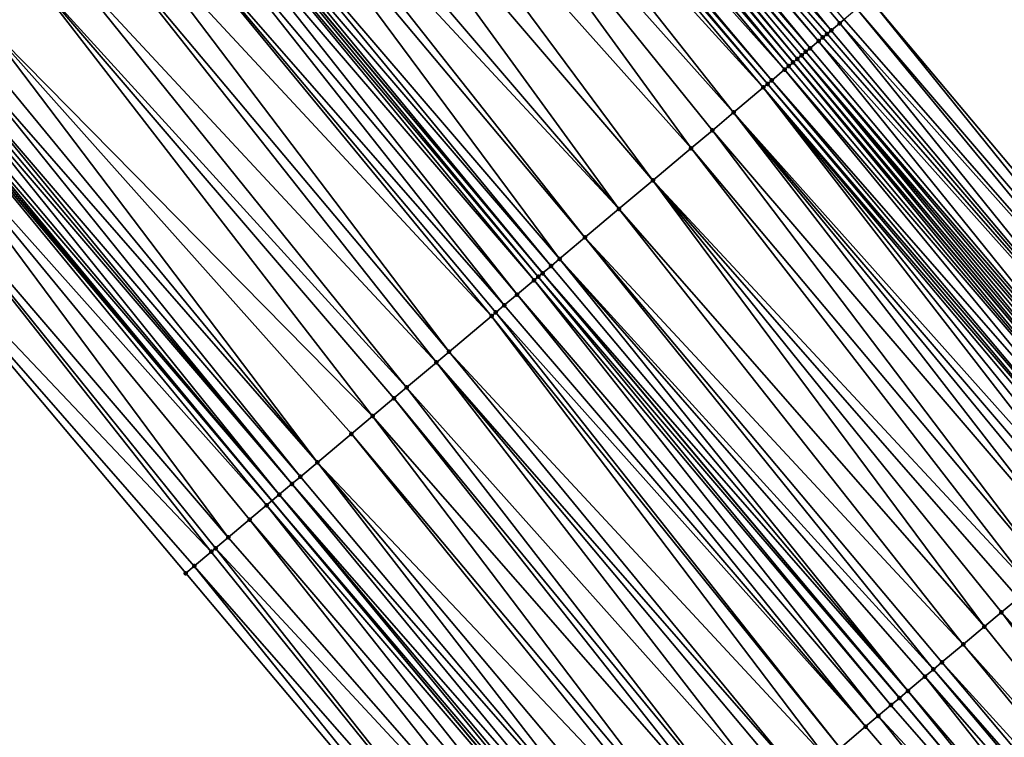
# Model space of a CAD drawing. Header units: feet. Extents: x 2004186 to 2014793, y 836912 to 864902.
# Tile 480 of 656: x 2007497 to 2007533, y 851839 to 851865. Entities that reach past the tile are written whole.
import ezdxf

# ---------------------------------------------------------------- set-up
doc = ezdxf.new("R2010")
doc.units = ezdxf.units.FT
doc.header["$LTSCALE"] = 100
doc.header["$MEASUREMENT"] = 0
for name, color, linetype, lineweight in [('EP_Travel Lane', 5, 'Continuous', 40), ('GPL_Skip Line', 2, 'Continuous', 40), ('Road Shots', 4, 'Continuous', 200), ('Road X-Section', 30, 'Continuous', 13)]:
    doc.layers.add(name, color=color, linetype=linetype, lineweight=lineweight)
doc.layers.add('I-77 SB_MM21-27-Surface-Border', color=7, linetype='Continuous')
doc.layers.add('I-77 SB_MM21-27-Surface-TIN', color=7, linetype='Continuous')

msp = doc.modelspace()

# ---------------------------------------------------------------- linework, layer by layer
at = {"layer": 'EP_Travel Lane'}
for points in [[(2007570.793330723, 851771.014521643, 434.817005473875), (2007557.86489253, 851786.2741778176, 434.8509902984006), (2007544.936497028, 851801.5337836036, 434.915286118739), (2007532.05063319, 851816.850676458, 434.9944426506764), (2007519.212721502, 851832.1865921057, 435.0379682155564), (2007506.374905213, 851847.5223937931, 435.1133429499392), (2007493.5371169, 851862.8581620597, 435.1980239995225), (2007480.699472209, 851878.1937587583, 435.3306054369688), (2007467.861817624, 851893.5293672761, 435.4598719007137), (2007455.024251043, 851908.8648706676, 435.6185170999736), (2007442.186681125, 851924.2003780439, 435.7760287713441), (2007429.332880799, 851939.5554357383, 435.9316822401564), (2007416.495602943, 851954.891014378, 436.0893727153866), (2007403.658229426, 851970.2267072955, 436.2248801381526), (2007390.821034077, 851985.562187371, 436.4016694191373), (2007377.983800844, 852000.8977127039, 436.5696962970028), (2007365.146606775, 852016.2331912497, 436.746768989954)], [(2007602.427108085, 851771.5193613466, 434.8469044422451), (2007589.54651904, 851786.819311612, 434.8923753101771), (2007576.665960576, 851802.1192255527, 434.9596045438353), (2007563.785330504, 851817.4192245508, 434.9758447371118), (2007550.917838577, 851832.7106904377, 435.0116748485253), (2007538.043185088, 851848.0156263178, 435.0706222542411), (2007525.168504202, 851863.3205947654, 435.1204272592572), (2007512.293951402, 851878.6254109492, 435.212847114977), (2007499.41933764, 851893.9302996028, 435.2849911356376), (2007486.544797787, 851909.2351003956, 435.3817265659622), (2007473.670264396, 851924.5398935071, 435.4805826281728), (2007460.795805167, 851939.8445984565, 435.6041196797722), (2007447.942165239, 851955.1356272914, 435.7190686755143), (2007435.081684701, 851970.4521688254, 435.8326704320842), (2007422.221149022, 851985.7687760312, 435.9335443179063), (2007409.360636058, 852001.0853561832, 436.0396608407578), (2007396.500211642, 852016.4018308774, 436.1662396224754)]]:
    msp.add_polyline3d(points, dxfattribs=at)
at = {"layer": 'GPL_Skip Line'}
msp.add_polyline3d([(2007593.417325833, 851763.9257781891, 434.9261233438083), (2007580.528480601, 851779.2188413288, 434.9466733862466), (2007567.639660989, 851794.5118740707, 434.9854355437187), (2007554.750797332, 851809.8049590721, 434.992887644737), (2007541.873390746, 851825.1076221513, 435.034522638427), (2007529.003965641, 851840.4170964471, 435.0699682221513), (2007516.134610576, 851855.7264874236, 435.1287140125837), (2007503.265309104, 851871.0358146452, 435.2052888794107), (2007490.396091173, 851886.3450424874, 435.3096552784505), (2007477.526880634, 851901.6542615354, 435.4164809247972), (2007464.657759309, 851916.9633744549, 435.5529856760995), (2007451.788603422, 851932.27252849, 435.677992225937), (2007438.931656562, 851947.5918225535, 435.8180751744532), (2007426.093954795, 851962.9272594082, 435.9514584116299), (2007413.256145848, 851978.2628242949, 436.0600149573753), (2007400.41848609, 851993.5982109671, 436.2031289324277), (2007387.580882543, 852008.9335304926, 436.3592634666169)], dxfattribs=at)
at = {"layer": 'I-77 SB_MM21-27-Surface-Border', "color": 3, "linetype": 'ByBlock', "lineweight": -2}
for points in [[(2007398.467898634, 852018.0501573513, 436.0381571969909), (2007411.15235097, 852002.5862111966, 435.9298862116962), (2007424.450099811, 851987.6359453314, 435.7904198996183), (2007437.134730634, 851972.1717859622, 435.7234660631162), (2007450.432588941, 851957.221389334, 435.6093713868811), (2007463.423082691, 851942.0540873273, 435.4482632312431), (2007476.44525159, 851926.8737239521, 435.2961944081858), (2007489.161404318, 851911.4357675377, 435.2015389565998), (2007502.030708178, 851896.1264374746, 435.1257404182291), (2007515.206074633, 851881.0746452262, 435.0080152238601), (2007527.92233302, 851865.636563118, 434.948486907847), (2007540.791672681, 851850.3271904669, 434.8846398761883), (2007553.814176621, 851835.146428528, 434.8440177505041), (2007565.914514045, 851819.2140732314, 434.8380111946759), (2007578.803343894, 851803.9210283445, 434.8065693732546), (2007591.386305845, 851788.3702145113, 434.7703173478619), (2007604.733864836, 851773.463909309, 434.69425341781)], [(2007568.599676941, 851769.1657998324, 434.793076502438), (2007555.863779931, 851784.58773051, 434.8261248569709), (2007542.516219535, 851799.4940373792, 434.901223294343), (2007529.319505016, 851814.5548996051, 434.9846736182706), (2007516.143906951, 851829.6069673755, 435.0253286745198), (2007503.274639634, 851844.9162539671, 435.1132913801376), (2007490.405418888, 851860.2254851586, 435.216715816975), (2007477.383172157, 851875.4059411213, 435.3428858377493), (2007464.360932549, 851890.5863886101, 435.4714047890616), (2007451.338743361, 851905.7667761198, 435.6167385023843), (2007438.469698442, 851921.0757981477, 435.7786532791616), (2007426.050253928, 851936.8071358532, 435.9688119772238), (2007412.905939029, 851951.8856906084, 436.1259388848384), (2007400.681674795, 851967.7346392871, 436.2607944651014), (2007388.151000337, 851983.3264634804, 436.4663909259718), (2007374.70008124, 851998.148125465, 436.6493122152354), (2007362.015852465, 852013.6118045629, 436.8093653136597)]]:
    msp.add_polyline3d(points, dxfattribs=at)
at = {"layer": 'I-77 SB_MM21-27-Surface-TIN', "color": 128, "linetype": 'ByBlock', "lineweight": -2}
for points in [[(2007484.11921566, 851881.068601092, 435.3071370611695), (2007495.916753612, 851864.8585391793, 435.1962506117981), (2007497.753874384, 851866.4028795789, 435.1924884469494)], [(2007513.981682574, 851880.0446625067, 435.1286626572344), (2007513.216369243, 851879.4010045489, 435.1813478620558), (2007526.544817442, 851864.4779211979, 435.0594277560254)], [(2007513.981682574, 851880.0446625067, 435.1286626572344), (2007526.850930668, 851864.7353987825, 435.0343261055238), (2007527.003999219, 851864.8641233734, 435.0257467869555)], [(2007513.981682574, 851880.0446625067, 435.1286626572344), (2007526.544817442, 851864.4779211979, 435.0594277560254), (2007526.850930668, 851864.7353987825, 435.0343261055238)], [(2007512.910298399, 851879.143476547, 435.2205485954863), (2007512.757249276, 851879.0147288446, 435.2355910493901), (2007525.779539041, 851863.8342216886, 435.1237332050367)], [(2007513.063327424, 851879.272248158, 435.1988200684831), (2007512.910298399, 851879.143476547, 435.2205485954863), (2007525.779539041, 851863.8342216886, 435.1237332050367)], [(2007513.216369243, 851879.4010045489, 435.1813478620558), (2007513.063327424, 851879.272248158, 435.1988200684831), (2007526.085615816, 851864.091742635, 435.0865054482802)], [(2007513.063327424, 851879.272248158, 435.1988200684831), (2007525.779539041, 851863.8342216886, 435.1237332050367), (2007526.085615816, 851864.091742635, 435.0865054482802)], [(2007513.216369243, 851879.4010045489, 435.1813478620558), (2007526.391750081, 851864.3491951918, 435.0684029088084), (2007526.544817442, 851864.4779211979, 435.0594277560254)], [(2007513.216369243, 851879.4010045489, 435.1813478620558), (2007526.238674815, 851864.220478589, 435.074748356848), (2007526.391750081, 851864.3491951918, 435.0684029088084)], [(2007513.216369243, 851879.4010045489, 435.1813478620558), (2007526.085615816, 851864.091742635, 435.0865054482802), (2007526.238674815, 851864.220478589, 435.074748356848)], [(2007512.604166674, 851878.8860209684, 435.2394960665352), (2007512.45104588, 851878.7573585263, 435.2306954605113), (2007525.320281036, 851863.4481101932, 435.1320554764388)], [(2007512.757249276, 851879.0147288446, 435.2355910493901), (2007512.604166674, 851878.8860209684, 435.2394960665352), (2007525.626487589, 851863.7054767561, 435.1380011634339)], [(2007512.604166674, 851878.8860209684, 435.2394960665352), (2007525.473404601, 851863.5767693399, 435.1417776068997), (2007525.626487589, 851863.7054767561, 435.1380011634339)], [(2007512.604166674, 851878.8860209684, 435.2394960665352), (2007525.320281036, 851863.4481101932, 435.1320554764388), (2007525.473404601, 851863.5767693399, 435.1417776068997)], [(2007512.757249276, 851879.0147288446, 435.2355910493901), (2007525.626487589, 851863.7054767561, 435.1380011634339), (2007525.779539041, 851863.8342216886, 435.1237332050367)], [(2007512.144807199, 851878.5000301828, 435.2140616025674), (2007511.991739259, 851878.3713048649, 435.2228442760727), (2007525.01405671, 851863.1907647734, 435.1201971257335)], [(2007512.144807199, 851878.5000301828, 435.2140616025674), (2007525.01405671, 851863.1907647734, 435.1201971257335), (2007512.293951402, 851878.6254109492, 435.212847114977)], [(2007512.297897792, 851878.6287285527, 435.212814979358), (2007512.293951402, 851878.6254109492, 435.212847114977), (2007525.168504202, 851863.3205947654, 435.1204272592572)], [(2007525.16715143, 851863.319458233, 435.120323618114), (2007525.168504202, 851863.3205947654, 435.1204272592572), (2007512.293951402, 851878.6254109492, 435.212847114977)], [(2007525.16715143, 851863.319458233, 435.120323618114), (2007512.293951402, 851878.6254109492, 435.212847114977), (2007525.01405671, 851863.1907647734, 435.1201971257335)], [(2007512.45104588, 851878.7573585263, 435.2306954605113), (2007512.297897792, 851878.6287285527, 435.212814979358), (2007525.168504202, 851863.3205947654, 435.1204272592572)], [(2007512.45104588, 851878.7573585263, 435.2306954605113), (2007525.168504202, 851863.3205947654, 435.1204272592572), (2007525.320281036, 851863.4481101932, 435.1320554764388)], [(2007511.991739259, 851878.3713048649, 435.2228442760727), (2007511.532467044, 851877.9852102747, 435.2264387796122), (2007524.860978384, 851863.0620518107, 435.125524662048)], [(2007511.991739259, 851878.3713048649, 435.2228442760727), (2007524.860978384, 851863.0620518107, 435.125524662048), (2007525.01405671, 851863.1907647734, 435.1201971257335)], [(2007511.226298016, 851877.7277990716, 435.2329766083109), (2007510.613914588, 851877.213030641, 435.2309580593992), (2007524.095555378, 851862.4185243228, 435.1417243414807)], [(2007511.379386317, 851877.8565001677, 435.2309676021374), (2007511.226298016, 851877.7277990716, 435.2329766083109), (2007524.248639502, 851862.5472303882, 435.1383255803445)], [(2007511.226298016, 851877.7277990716, 435.2329766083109), (2007524.095555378, 851862.4185243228, 435.1417243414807), (2007524.248639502, 851862.5472303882, 435.1383255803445)], [(2007511.532467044, 851877.9852102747, 435.2264387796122), (2007511.379386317, 851877.8565001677, 435.2309676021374), (2007524.40171733, 851862.6759439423, 435.1328326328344)], [(2007511.379386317, 851877.8565001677, 435.2309676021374), (2007524.248639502, 851862.5472303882, 435.1383255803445), (2007524.40171733, 851862.6759439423, 435.1328326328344)], [(2007511.532467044, 851877.9852102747, 435.2264387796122), (2007524.40171733, 851862.6759439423, 435.1328326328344), (2007524.860978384, 851863.0620518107, 435.125524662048)], [(2007510.613914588, 851877.213030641, 435.2309580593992), (2007509.695340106, 851876.4408772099, 435.2281497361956), (2007523.023897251, 851861.5176642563, 435.1424745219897)], [(2007510.613914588, 851877.213030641, 435.2309580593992), (2007523.023897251, 851861.5176642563, 435.1424745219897), (2007524.095555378, 851862.4185243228, 435.1417243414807)], [(2007509.695340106, 851876.4408772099, 435.2281497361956), (2007508.164389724, 851875.1539463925, 435.2258273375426), (2007521.492957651, 851860.2307206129, 435.1437395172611)], [(2007509.695340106, 851876.4408772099, 435.2281497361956), (2007522.25842581, 851860.8741943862, 435.1425612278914), (2007523.023897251, 851861.5176642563, 435.1424745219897)], [(2007509.695340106, 851876.4408772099, 435.2281497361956), (2007521.492957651, 851860.2307206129, 435.1437395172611), (2007522.25842581, 851860.8741943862, 435.1425612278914)], [(2007508.164389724, 851875.1539463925, 435.2258273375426), (2007507.092713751, 851874.2531075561, 435.2206401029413), (2007520.11509973, 851859.0724859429, 435.1407926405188)], [(2007508.164389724, 851875.1539463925, 435.2258273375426), (2007520.11509973, 851859.0724859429, 435.1407926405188), (2007521.492957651, 851860.2307206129, 435.1437395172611)], [(2007507.092713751, 851874.2531075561, 435.2206401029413), (2007505.867923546, 851873.2235984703, 435.2088355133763), (2007518.890314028, 851858.0429715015, 435.1304862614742)], [(2007507.092713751, 851874.2531075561, 435.2206401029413), (2007518.890314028, 851858.0429715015, 435.1304862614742), (2007520.11509973, 851859.0724859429, 435.1407926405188)], [(2007505.867923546, 851873.2235984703, 435.2088355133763), (2007505.25553805, 851872.7088325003, 435.2061289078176), (2007518.890314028, 851858.0429715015, 435.1304862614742)], [(2007505.25553805, 851872.7088325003, 435.2061289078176), (2007504.796245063, 851872.3227626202, 435.2028131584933), (2007517.665542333, 851857.0134403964, 435.1248399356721)], [(2007505.25553805, 851872.7088325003, 435.2061289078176), (2007517.665542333, 851857.0134403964, 435.1248399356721), (2007518.890314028, 851858.0429715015, 435.1304862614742)], [(2007504.796245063, 851872.3227626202, 435.2028131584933), (2007503.724593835, 851871.4218943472, 435.2058578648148), (2007516.746984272, 851856.2412674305, 435.1274949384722)], [(2007504.796245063, 851872.3227626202, 435.2028131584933), (2007516.746984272, 851856.2412674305, 435.1274949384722), (2007517.665542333, 851857.0134403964, 435.1248399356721)], [(2007503.724593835, 851871.4218943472, 435.2058578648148), (2007503.418398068, 851871.164514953, 435.203500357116), (2007516.440793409, 851855.9838822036, 435.1267687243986)], [(2007503.724593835, 851871.4218943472, 435.2058578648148), (2007516.440793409, 851855.9838822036, 435.1267687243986), (2007516.746984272, 851856.2412674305, 435.1274949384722)], [(2007503.112211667, 851870.9071244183, 435.2042582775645), (2007515.981510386, 851855.5978004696, 435.1267681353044), (2007503.265309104, 851871.0358146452, 435.2052888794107)], [(2007503.418398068, 851871.164514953, 435.203500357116), (2007503.265309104, 851871.0358146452, 435.2052888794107), (2007516.134610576, 851855.7264874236, 435.1287140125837)], [(2007515.981510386, 851855.5978004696, 435.1267681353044), (2007516.134610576, 851855.7264874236, 435.1287140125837), (2007503.265309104, 851871.0358146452, 435.2052888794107)], [(2007503.418398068, 851871.164514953, 435.203500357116), (2007516.134610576, 851855.7264874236, 435.1287140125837), (2007516.440793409, 851855.9838822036, 435.1267687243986)], [(2007502.806033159, 851870.6497244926, 435.2076424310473), (2007502.346751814, 851870.2636407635, 435.2081996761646), (2007515.216036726, 851854.9543332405, 435.1261163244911)], [(2007503.112211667, 851870.9071244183, 435.2042582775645), (2007502.806033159, 851870.6497244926, 435.2076424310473), (2007515.828417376, 851855.4691049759, 435.1272104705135)], [(2007502.806033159, 851870.6497244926, 435.2076424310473), (2007515.216036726, 851854.9543332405, 435.1261163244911), (2007515.828417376, 851855.4691049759, 435.1272104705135)], [(2007503.112211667, 851870.9071244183, 435.2042582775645), (2007515.828417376, 851855.4691049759, 435.1272104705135), (2007515.981510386, 851855.5978004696, 435.1267681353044)], [(2007502.346751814, 851870.2636407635, 435.2081996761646), (2007501.581264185, 851869.620190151, 435.2029006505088), (2007514.756737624, 851854.5682706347, 435.1207666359)], [(2007502.346751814, 851870.2636407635, 435.2081996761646), (2007514.756737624, 851854.5682706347, 435.1207666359), (2007515.216036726, 851854.9543332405, 435.1261163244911)], [(2007501.581264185, 851869.620190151, 435.2029006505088), (2007500.662667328, 851868.8480633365, 435.192649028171), (2007514.297451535, 851854.1821925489, 435.1197458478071)], [(2007501.581264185, 851869.620190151, 435.2029006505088), (2007514.450550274, 851854.3108812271, 435.1212094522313), (2007514.756737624, 851854.5682706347, 435.1207666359)], [(2007501.581264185, 851869.620190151, 435.2029006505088), (2007514.297451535, 851854.1821925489, 435.1197458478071), (2007514.450550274, 851854.3108812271, 435.1212094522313)], [(2007500.662667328, 851868.8480633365, 435.192649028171), (2007499.897192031, 851868.204598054, 435.1914524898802), (2007512.766489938, 851852.8952750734, 435.1136930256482)], [(2007500.662667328, 851868.8480633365, 435.192649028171), (2007512.766489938, 851852.8952750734, 435.1136930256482), (2007514.297451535, 851854.1821925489, 435.1197458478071)], [(2007499.897192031, 851868.204598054, 435.1914524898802), (2007498.672455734, 851867.1750248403, 435.1975813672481), (2007512.307211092, 851852.5091883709, 435.1150819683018)], [(2007499.897192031, 851868.204598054, 435.1914524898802), (2007512.307211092, 851852.5091883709, 435.1150819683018), (2007512.766489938, 851852.8952750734, 435.1136930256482)], [(2007498.672455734, 851867.1750248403, 435.1975813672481), (2007497.753874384, 851866.4028795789, 435.1924884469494), (2007511.235558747, 851851.6083214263, 435.1177555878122)], [(2007498.672455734, 851867.1750248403, 435.1975813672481), (2007511.235558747, 851851.6083214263, 435.1177555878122), (2007512.307211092, 851852.5091883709, 435.1150819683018)], [(2007497.753874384, 851866.4028795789, 435.1924884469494), (2007495.916753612, 851864.8585391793, 435.1962506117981), (2007510.010799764, 851850.5787751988, 435.1163382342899)], [(2007497.753874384, 851866.4028795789, 435.1924884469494), (2007510.776267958, 851851.2222489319, 435.1151712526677), (2007511.235558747, 851851.6083214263, 435.1177555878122)], [(2007497.753874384, 851866.4028795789, 435.1924884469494), (2007510.010799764, 851850.5787751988, 435.1163382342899), (2007510.776267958, 851851.2222489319, 435.1151712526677)], [(2007527.92233302, 851865.636563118, 434.948486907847), (2007527.463171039, 851865.2503373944, 434.9887530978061), (2007540.485571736, 851850.0696982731, 434.9138264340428)], [(2007527.92233302, 851865.636563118, 434.948486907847), (2007540.485571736, 851850.0696982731, 434.9138264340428), (2007540.791672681, 851850.3271904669, 434.8846398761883)], [(2007527.463171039, 851865.2503373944, 434.9887530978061), (2007527.003999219, 851864.8641233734, 435.0257467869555), (2007540.179459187, 851849.8122198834, 434.939152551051)], [(2007527.463171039, 851865.2503373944, 434.9887530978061), (2007540.179459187, 851849.8122198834, 434.939152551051), (2007540.485571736, 851850.0696982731, 434.9138264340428)], [(2007495.916753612, 851864.8585391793, 435.1962506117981), (2007495.304393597, 851864.343742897, 435.2020207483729), (2007508.020588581, 851848.9057362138, 435.121408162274)], [(2007495.916753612, 851864.8585391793, 435.1962506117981), (2007509.245331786, 851849.9353012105, 435.1175766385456), (2007510.010799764, 851850.5787751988, 435.1163382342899)], [(2007495.916753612, 851864.8585391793, 435.1962506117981), (2007508.020588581, 851848.9057362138, 435.121408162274), (2007509.245331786, 851849.9353012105, 435.1175766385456)], [(2007526.850930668, 851864.7353987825, 435.0343261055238), (2007526.544817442, 851864.4779211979, 435.0594277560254), (2007539.414183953, 851849.1685166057, 435.0045103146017)], [(2007527.003999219, 851864.8641233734, 435.0257467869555), (2007526.850930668, 851864.7353987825, 435.0343261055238), (2007540.179459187, 851849.8122198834, 434.939152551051)], [(2007526.850930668, 851864.7353987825, 435.0343261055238), (2007539.414183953, 851849.1685166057, 435.0045103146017), (2007540.179459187, 851849.8122198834, 434.939152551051)], [(2007495.304393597, 851864.343742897, 435.2020207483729), (2007494.845117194, 851863.9576532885, 435.2042221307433), (2007508.020588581, 851848.9057362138, 435.121408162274)], [(2007526.391750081, 851864.3491951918, 435.0684029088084), (2007526.238674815, 851864.220478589, 435.074748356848), (2007539.414183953, 851849.1685166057, 435.0045103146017)], [(2007526.544817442, 851864.4779211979, 435.0594277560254), (2007526.391750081, 851864.3491951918, 435.0684029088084), (2007539.414183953, 851849.1685166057, 435.0045103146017)], [(2007494.845117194, 851863.9576532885, 435.2042221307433), (2007494.385820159, 851863.571588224, 435.199559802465), (2007507.408204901, 851848.3909680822, 435.1193062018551)], [(2007494.845117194, 851863.9576532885, 435.2042221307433), (2007507.408204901, 851848.3909680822, 435.1193062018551), (2007508.020588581, 851848.9057362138, 435.121408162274)], [(2007526.085615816, 851864.091742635, 435.0865054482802), (2007525.779539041, 851863.8342216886, 435.1237332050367), (2007538.648926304, 851848.524792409, 435.0757181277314)], [(2007526.238674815, 851864.220478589, 435.074748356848), (2007526.085615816, 851864.091742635, 435.0865054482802), (2007539.414183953, 851849.1685166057, 435.0045103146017)], [(2007526.085615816, 851864.091742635, 435.0865054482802), (2007538.648926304, 851848.524792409, 435.0757181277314), (2007539.414183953, 851849.1685166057, 435.0045103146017)], [(2007494.385820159, 851863.571588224, 435.199559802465), (2007494.232701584, 851863.4429231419, 435.1914974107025), (2007507.101985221, 851848.1336171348, 435.1089936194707)], [(2007494.385820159, 851863.571588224, 435.199559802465), (2007507.101985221, 851848.1336171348, 435.1089936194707), (2007507.408204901, 851848.3909680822, 435.1193062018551)], [(2007525.473404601, 851863.5767693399, 435.1417776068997), (2007525.320281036, 851863.4481101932, 435.1320554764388), (2007538.18965765, 851848.1386935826, 435.0804966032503)], [(2007525.626487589, 851863.7054767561, 435.1380011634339), (2007525.473404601, 851863.5767693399, 435.1417776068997), (2007538.495863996, 851848.3960603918, 435.0863740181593)], [(2007525.473404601, 851863.5767693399, 435.1417776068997), (2007538.342775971, 851848.2673589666, 435.0884748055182), (2007538.495863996, 851848.3960603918, 435.0863740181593)], [(2007525.473404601, 851863.5767693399, 435.1417776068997), (2007538.18965765, 851848.1386935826, 435.0804966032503), (2007538.342775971, 851848.2673589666, 435.0884748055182)], [(2007525.779539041, 851863.8342216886, 435.1237332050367), (2007525.626487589, 851863.7054767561, 435.1380011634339), (2007538.648926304, 851848.524792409, 435.0757181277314)], [(2007525.626487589, 851863.7054767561, 435.1380011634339), (2007538.495863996, 851848.3960603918, 435.0863740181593), (2007538.648926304, 851848.524792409, 435.0757181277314)], [(2007494.079609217, 851863.3142268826, 435.1921538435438), (2007493.773414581, 851863.0568461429, 435.190172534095), (2007506.642698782, 851847.7475394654, 435.1078563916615)], [(2007494.232701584, 851863.4429231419, 435.1914974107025), (2007494.079609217, 851863.3142268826, 435.1921538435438), (2007507.101985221, 851848.1336171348, 435.1089936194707)], [(2007494.079609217, 851863.3142268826, 435.1921538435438), (2007506.642698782, 851847.7475394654, 435.1078563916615), (2007507.101985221, 851848.1336171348, 435.1089936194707)], [(2007525.01405671, 851863.1907647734, 435.1201971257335), (2007524.860978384, 851863.0620518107, 435.125524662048), (2007537.883424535, 851847.8813586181, 435.0657137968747)], [(2007525.16715143, 851863.319458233, 435.120323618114), (2007525.01405671, 851863.1907647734, 435.1201971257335), (2007537.883424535, 851847.8813586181, 435.0657137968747)], [(2007525.16715143, 851863.319458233, 435.120323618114), (2007538.036532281, 851848.010036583, 435.0701737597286), (2007525.168504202, 851863.3205947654, 435.1204272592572)], [(2007525.16715143, 851863.319458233, 435.120323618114), (2007537.883424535, 851847.8813586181, 435.0657137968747), (2007538.036532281, 851848.010036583, 435.0701737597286)], [(2007525.320281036, 851863.4481101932, 435.1320554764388), (2007525.168504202, 851863.3205947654, 435.1204272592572), (2007538.043185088, 851848.0156263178, 435.0706222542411)], [(2007538.036532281, 851848.010036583, 435.0701737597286), (2007538.043185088, 851848.0156263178, 435.0706222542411), (2007525.168504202, 851863.3205947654, 435.1204272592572)], [(2007525.320281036, 851863.4481101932, 435.1320554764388), (2007538.043185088, 851848.0156263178, 435.0706222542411), (2007538.18965765, 851848.1386935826, 435.0804966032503)], [(2007493.467253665, 851862.7994252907, 435.1994087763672), (2007506.374905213, 851847.5223937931, 435.1133429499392), (2007493.5371169, 851862.8581620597, 435.1980239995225)], [(2007493.620338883, 851862.9281300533, 435.1963744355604), (2007493.5371169, 851862.8581620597, 435.1980239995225), (2007506.374905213, 851847.5223937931, 435.1133429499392)], [(2007493.773414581, 851863.0568461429, 435.190172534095), (2007493.620338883, 851862.9281300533, 435.1963744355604), (2007506.642698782, 851847.7475394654, 435.1078563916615)], [(2007493.620338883, 851862.9281300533, 435.1963744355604), (2007506.374905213, 851847.5223937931, 435.1133429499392), (2007506.642698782, 851847.7475394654, 435.1078563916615)], [(2007524.860978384, 851863.0620518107, 435.125524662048), (2007524.40171733, 851862.6759439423, 435.1328326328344), (2007537.577259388, 851847.6239427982, 435.0735423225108)], [(2007524.860978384, 851863.0620518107, 435.125524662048), (2007537.577259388, 851847.6239427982, 435.0735423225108), (2007537.883424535, 851847.8813586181, 435.0657137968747)], [(2007493.467253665, 851862.7994252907, 435.1994087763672), (2007492.854892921, 851862.2846298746, 435.2049366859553), (2007506.183444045, 851847.3614240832, 435.1172656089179)], [(2007493.467253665, 851862.7994252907, 435.1994087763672), (2007506.183444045, 851847.3614240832, 435.1172656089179), (2007506.374905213, 851847.5223937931, 435.1133429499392)], [(2007524.248639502, 851862.5472303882, 435.1383255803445), (2007524.095555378, 851862.4185243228, 435.1417243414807), (2007537.118005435, 851847.2378264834, 435.0832113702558)], [(2007524.40171733, 851862.6759439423, 435.1328326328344), (2007524.248639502, 851862.5472303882, 435.1383255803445), (2007537.271084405, 851847.3665386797, 435.0780985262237)], [(2007524.248639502, 851862.5472303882, 435.1383255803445), (2007537.118005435, 851847.2378264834, 435.0832113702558), (2007537.271084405, 851847.3665386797, 435.0780985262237)], [(2007524.40171733, 851862.6759439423, 435.1328326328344), (2007537.271084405, 851847.3665386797, 435.0780985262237), (2007537.577259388, 851847.6239427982, 435.0735423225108)], [(2007492.854892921, 851862.2846298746, 435.2049366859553), (2007491.783235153, 851861.383769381, 435.2058059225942), (2007504.805596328, 851846.2031772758, 435.1177129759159)], [(2007492.854892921, 851862.2846298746, 435.2049366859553), (2007505.571073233, 851846.846640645, 435.1194441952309), (2007506.183444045, 851847.3614240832, 435.1172656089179)], [(2007492.854892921, 851862.2846298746, 435.2049366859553), (2007504.805596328, 851846.2031772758, 435.1177129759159), (2007505.571073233, 851846.846640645, 435.1194441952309)], [(2007524.095555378, 851862.4185243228, 435.1417243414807), (2007523.023897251, 851861.5176642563, 435.1424745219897), (2007536.352542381, 851846.5943466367, 435.0860866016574)], [(2007524.095555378, 851862.4185243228, 435.1417243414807), (2007536.96491749, 851847.1091249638, 435.0853385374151), (2007537.118005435, 851847.2378264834, 435.0832113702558)], [(2007524.095555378, 851862.4185243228, 435.1417243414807), (2007536.658722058, 851846.8517451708, 435.08309206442), (2007536.96491749, 851847.1091249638, 435.0853385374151)], [(2007524.095555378, 851862.4185243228, 435.1417243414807), (2007536.352542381, 851846.5943466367, 435.0860866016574), (2007536.658722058, 851846.8517451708, 435.08309206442)], [(2007523.023897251, 851861.5176642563, 435.1424745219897), (2007522.25842581, 851860.8741943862, 435.1425612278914), (2007535.280872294, 851845.6935007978, 435.0828559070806)], [(2007523.023897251, 851861.5176642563, 435.1424745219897), (2007536.046358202, 851846.3369534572, 435.0875836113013), (2007536.352542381, 851846.5943466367, 435.0860866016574)], [(2007523.023897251, 851861.5176642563, 435.1424745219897), (2007535.740157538, 851846.0795798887, 435.083596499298), (2007536.046358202, 851846.3369534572, 435.0875836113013)], [(2007523.023897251, 851861.5176642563, 435.1424745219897), (2007535.280872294, 851845.6935007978, 435.0828559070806), (2007535.740157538, 851846.0795798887, 435.083596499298)], [(2007491.783235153, 851861.383769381, 435.2058059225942), (2007490.405418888, 851860.2254851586, 435.216715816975), (2007504.193220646, 851845.6883996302, 435.1182716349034)], [(2007491.783235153, 851861.383769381, 435.2058059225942), (2007504.346310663, 851845.8170986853, 435.1168333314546), (2007504.805596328, 851846.2031772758, 435.1177129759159)], [(2007491.783235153, 851861.383769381, 435.2058059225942), (2007504.193220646, 851845.6883996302, 435.1182716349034), (2007504.346310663, 851845.8170986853, 435.1168333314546)], [(2007522.25842581, 851860.8741943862, 435.1425612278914), (2007521.492957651, 851860.2307206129, 435.1437395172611), (2007534.362304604, 851844.9213392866, 435.0823057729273)], [(2007522.25842581, 851860.8741943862, 435.1425612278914), (2007534.362304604, 851844.9213392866, 435.0823057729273), (2007535.280872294, 851845.6935007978, 435.0828559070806)], [(2007490.405418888, 851860.2254851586, 435.216715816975), (2007503.580836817, 851845.1736316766, 435.116119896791), (2007504.193220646, 851845.6883996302, 435.1182716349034)], [(2007490.405418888, 851860.2254851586, 435.216715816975), (2007503.274639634, 851844.9162539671, 435.1132913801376), (2007503.580836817, 851845.1736316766, 435.116119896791)], [(2007521.492957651, 851860.2307206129, 435.1437395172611), (2007520.11509973, 851859.0724859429, 435.1407926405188), (2007533.749938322, 851844.4065504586, 435.0859903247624)], [(2007521.492957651, 851860.2307206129, 435.1437395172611), (2007533.749938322, 851844.4065504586, 435.0859903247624), (2007534.362304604, 851844.9213392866, 435.0823057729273)], [(2007520.11509973, 851859.0724859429, 435.1407926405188), (2007518.890314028, 851858.0429715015, 435.1304862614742), (2007532.065886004, 851842.9909347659, 435.0811381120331)], [(2007520.11509973, 851859.0724859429, 435.1407926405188), (2007533.290643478, 851844.0204827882, 435.082055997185), (2007533.749938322, 851844.4065504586, 435.0859903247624)], [(2007520.11509973, 851859.0724859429, 435.1407926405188), (2007532.678265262, 851843.505708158, 435.0817702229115), (2007533.290643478, 851844.0204827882, 435.082055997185)], [(2007520.11509973, 851859.0724859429, 435.1407926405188), (2007532.065886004, 851842.9909347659, 435.0811381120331), (2007532.678265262, 851843.505708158, 435.0817702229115)], [(2007518.890314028, 851858.0429715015, 435.1304862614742), (2007517.665542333, 851857.0134403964, 435.1248399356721), (2007531.300381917, 851842.3475037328, 435.0703625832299)], [(2007518.890314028, 851858.0429715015, 435.1304862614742), (2007531.300381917, 851842.3475037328, 435.0703625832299), (2007532.065886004, 851842.9909347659, 435.0811381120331)], [(2007517.665542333, 851857.0134403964, 435.1248399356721), (2007516.746984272, 851856.2412674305, 435.1274949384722), (2007530.228719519, 851841.4466487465, 435.0696899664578)], [(2007517.665542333, 851857.0134403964, 435.1248399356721), (2007530.534898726, 851841.7040478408, 435.0665388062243), (2007531.300381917, 851842.3475037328, 435.0703625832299)], [(2007517.665542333, 851857.0134403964, 435.1248399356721), (2007530.228719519, 851841.4466487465, 435.0696899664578), (2007530.534898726, 851841.7040478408, 435.0665388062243)], [(2007516.746984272, 851856.2412674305, 435.1274949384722), (2007516.440793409, 851855.9838822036, 435.1267687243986), (2007529.310147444, 851840.6744924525, 435.0676808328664)], [(2007516.746984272, 851856.2412674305, 435.1274949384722), (2007529.9225326, 851841.1892588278, 435.0702751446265), (2007530.228719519, 851841.4466487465, 435.0696899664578)], [(2007516.746984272, 851856.2412674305, 435.1274949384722), (2007529.310147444, 851840.6744924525, 435.0676808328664), (2007529.9225326, 851841.1892588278, 435.0702751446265)], [(2007515.981510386, 851855.5978004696, 435.1267681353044), (2007529.003965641, 851840.4170964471, 435.0699682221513), (2007516.134610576, 851855.7264874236, 435.1287140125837)], [(2007516.440793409, 851855.9838822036, 435.1267687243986), (2007516.134610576, 851855.7264874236, 435.1287140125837), (2007529.310147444, 851840.6744924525, 435.0676808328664)], [(2007529.310147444, 851840.6744924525, 435.0676808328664), (2007516.134610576, 851855.7264874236, 435.1287140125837), (2007529.003965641, 851840.4170964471, 435.0699682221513)], [(2007515.828417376, 851855.4691049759, 435.1272104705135), (2007515.216036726, 851854.9543332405, 435.1261163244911), (2007528.238494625, 851839.7736260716, 435.0701947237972)], [(2007515.981510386, 851855.5978004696, 435.1267681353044), (2007515.828417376, 851855.4691049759, 435.1272104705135), (2007528.697772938, 851840.1597134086, 435.0686293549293)], [(2007515.828417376, 851855.4691049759, 435.1272104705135), (2007528.238494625, 851839.7736260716, 435.0701947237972), (2007528.697772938, 851840.1597134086, 435.0686293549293)], [(2007515.981510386, 851855.5978004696, 435.1267681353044), (2007528.697772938, 851840.1597134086, 435.0686293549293), (2007529.003965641, 851840.4170964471, 435.0699682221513)], [(2007515.216036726, 851854.9543332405, 435.1261163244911), (2007514.756737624, 851854.5682706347, 435.1207666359), (2007527.779199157, 851839.3875591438, 435.0660527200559)], [(2007515.216036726, 851854.9543332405, 435.1261163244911), (2007527.779199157, 851839.3875591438, 435.0660527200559), (2007528.238494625, 851839.7736260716, 435.0701947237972)], [(2007514.450550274, 851854.3108812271, 435.1212094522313), (2007514.297451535, 851854.1821925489, 435.1197458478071), (2007526.860614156, 851838.6154182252, 435.0597438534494)], [(2007514.756737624, 851854.5682706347, 435.1207666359), (2007514.450550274, 851854.3108812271, 435.1212094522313), (2007527.779199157, 851839.3875591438, 435.0660527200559)], [(2007514.450550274, 851854.3108812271, 435.1212094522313), (2007526.860614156, 851838.6154182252, 435.0597438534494), (2007527.779199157, 851839.3875591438, 435.0660527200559)], [(2007514.297451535, 851854.1821925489, 435.1197458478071), (2007512.766489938, 851852.8952750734, 435.1136930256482), (2007526.40132128, 851838.2293482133, 435.0564643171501)], [(2007514.297451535, 851854.1821925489, 435.1197458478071), (2007526.40132128, 851838.2293482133, 435.0564643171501), (2007526.860614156, 851838.6154182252, 435.0597438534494)], [(2007512.766489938, 851852.8952750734, 435.1136930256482), (2007512.307211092, 851852.5091883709, 435.1150819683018), (2007525.482747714, 851837.4571936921, 435.0539594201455)], [(2007512.766489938, 851852.8952750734, 435.1136930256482), (2007525.482747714, 851837.4571936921, 435.0539594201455), (2007526.40132128, 851838.2293482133, 435.0564643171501)], [(2007512.307211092, 851852.5091883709, 435.1150819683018), (2007511.235558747, 851851.6083214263, 435.1177555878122), (2007524.564184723, 851836.6850265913, 435.0549724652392)], [(2007512.307211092, 851852.5091883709, 435.1150819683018), (2007525.176559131, 851837.199805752, 435.0539912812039), (2007525.482747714, 851837.4571936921, 435.0539594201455)], [(2007512.307211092, 851852.5091883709, 435.1150819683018), (2007524.564184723, 851836.6850265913, 435.0549724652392), (2007525.176559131, 851837.199805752, 435.0539912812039)], [(2007511.235558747, 851851.6083214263, 435.1177555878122), (2007510.776267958, 851851.2222489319, 435.1151712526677), (2007523.492503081, 851835.7841944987, 435.047897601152)], [(2007511.235558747, 851851.6083214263, 435.1177555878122), (2007523.492503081, 851835.7841944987, 435.047897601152), (2007524.564184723, 851836.6850265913, 435.0549724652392)], [(2007510.776267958, 851851.2222489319, 435.1151712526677), (2007510.010799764, 851850.5787751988, 435.1163382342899), (2007523.186316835, 851835.5268037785, 435.0487069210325)], [(2007510.776267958, 851851.2222489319, 435.1151712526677), (2007523.186316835, 851835.5268037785, 435.0487069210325), (2007523.492503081, 851835.7841944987, 435.047897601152)], [(2007510.010799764, 851850.5787751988, 435.1163382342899), (2007509.245331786, 851849.9353012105, 435.1175766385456), (2007522.114648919, 851834.6259553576, 435.0461982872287)], [(2007510.010799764, 851850.5787751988, 435.1163382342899), (2007522.114648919, 851834.6259553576, 435.0461982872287), (2007523.186316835, 851835.5268037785, 435.0487069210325)], [(2007509.245331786, 851849.9353012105, 435.1175766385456), (2007508.020588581, 851848.9057362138, 435.121408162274), (2007521.808467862, 851834.3685584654, 435.0487336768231)], [(2007509.245331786, 851849.9353012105, 435.1175766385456), (2007521.808467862, 851834.3685584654, 435.0487336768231), (2007522.114648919, 851834.6259553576, 435.0461982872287)], [(2007508.020588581, 851848.9057362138, 435.121408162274), (2007507.408204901, 851848.3909680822, 435.1193062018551), (2007520.277517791, 851833.0816272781, 435.0465122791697)], [(2007508.020588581, 851848.9057362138, 435.121408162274), (2007520.889908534, 851833.5963870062, 435.050965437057), (2007521.808467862, 851834.3685584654, 435.0487336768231)], [(2007508.020588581, 851848.9057362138, 435.121408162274), (2007520.277517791, 851833.0816272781, 435.0465122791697), (2007520.889908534, 851833.5963870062, 435.050965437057)], [(2007507.408204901, 851848.3909680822, 435.1193062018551), (2007507.101985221, 851848.1336171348, 435.1089936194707), (2007520.277517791, 851833.0816272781, 435.0465122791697)], [(2007507.101985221, 851848.1336171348, 435.1089936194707), (2007506.642698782, 851847.7475394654, 435.1078563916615), (2007519.8182039, 851832.6955822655, 435.0362416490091)], [(2007507.101985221, 851848.1336171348, 435.1089936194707), (2007519.8182039, 851832.6955822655, 435.0362416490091), (2007520.277517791, 851833.0816272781, 435.0465122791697)], [(2007506.642698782, 851847.7475394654, 435.1078563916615), (2007506.374905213, 851847.5223937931, 435.1133429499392), (2007519.358922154, 851832.3094990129, 435.0366648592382)], [(2007506.642698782, 851847.7475394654, 435.1078563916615), (2007519.512010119, 851832.4382005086, 435.0345443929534), (2007519.8182039, 851832.6955822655, 435.0362416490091)], [(2007506.642698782, 851847.7475394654, 435.1078563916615), (2007519.358922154, 851832.3094990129, 435.0366648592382), (2007519.512010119, 851832.4382005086, 435.0345443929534)], [(2007506.183444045, 851847.3614240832, 435.1172656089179), (2007505.571073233, 851846.846640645, 435.1194441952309), (2007518.593470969, 851831.6660050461, 435.0434887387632)], [(2007506.183444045, 851847.3614240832, 435.1172656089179), (2007519.212721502, 851832.1865921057, 435.0379682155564), (2007506.374905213, 851847.5223937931, 435.1133429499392)], [(2007506.183444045, 851847.3614240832, 435.1172656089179), (2007518.593470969, 851831.6660050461, 435.0434887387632), (2007519.212721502, 851832.1865921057, 435.0379682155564)], [(2007519.358922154, 851832.3094990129, 435.0366648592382), (2007506.374905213, 851847.5223937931, 435.1133429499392), (2007519.212721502, 851832.1865921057, 435.0379682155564)], [(2007505.571073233, 851846.846640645, 435.1194441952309), (2007504.805596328, 851846.2031772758, 435.1177129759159), (2007517.981092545, 851831.151230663, 435.0431338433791)], [(2007505.571073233, 851846.846640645, 435.1194441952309), (2007517.981092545, 851831.151230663, 435.0431338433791), (2007518.593470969, 851831.6660050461, 435.0434887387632)], [(2007504.805596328, 851846.2031772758, 435.1177129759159), (2007504.346310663, 851845.8170986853, 435.1168333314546), (2007517.981092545, 851831.151230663, 435.0431338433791)], [(2007504.346310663, 851845.8170986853, 435.1168333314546), (2007504.193220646, 851845.6883996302, 435.1182716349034), (2007516.756301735, 851830.1217222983, 435.0311257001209)], [(2007504.346310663, 851845.8170986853, 435.1168333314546), (2007516.756301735, 851830.1217222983, 435.0311257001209), (2007517.981092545, 851831.151230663, 435.0431338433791)], [(2007504.193220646, 851845.6883996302, 435.1182716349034), (2007503.580836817, 851845.1736316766, 435.116119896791), (2007516.756301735, 851830.1217222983, 435.0311257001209)], [(2007503.580836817, 851845.1736316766, 435.116119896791), (2007503.274639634, 851844.9162539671, 435.1132913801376), (2007516.143906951, 851829.6069673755, 435.0253286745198)], [(2007503.580836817, 851845.1736316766, 435.116119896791), (2007516.143906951, 851829.6069673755, 435.0253286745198), (2007516.756301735, 851830.1217222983, 435.0311257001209)], [(2007533.290643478, 851844.0204827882, 435.082055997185), (2007532.678265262, 851843.505708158, 435.0817702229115), (2007546.006937, 851828.5823588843, 435.0342140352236)], [(2007532.678265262, 851843.505708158, 435.0817702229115), (2007532.065886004, 851842.9909347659, 435.0811381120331), (2007544.629066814, 851827.4241388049, 435.0271862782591)], [(2007532.678265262, 851843.505708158, 435.0817702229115), (2007544.629066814, 851827.4241388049, 435.0271862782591), (2007546.006937, 851828.5823588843, 435.0342140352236)], [(2007532.065886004, 851842.9909347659, 435.0811381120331), (2007531.300381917, 851842.3475037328, 435.0703625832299), (2007544.629066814, 851827.4241388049, 435.0271862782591)], [(2007531.300381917, 851842.3475037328, 435.0703625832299), (2007530.534898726, 851841.7040478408, 435.0665388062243), (2007544.016682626, 851826.9093712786, 435.0249148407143)], [(2007531.300381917, 851842.3475037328, 435.0703625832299), (2007544.016682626, 851826.9093712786, 435.0249148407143), (2007544.629066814, 851827.4241388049, 435.0271862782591)], [(2007530.534898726, 851841.7040478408, 435.0665388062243), (2007530.228719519, 851841.4466487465, 435.0696899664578), (2007543.404319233, 851826.3945790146, 435.0295612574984)], [(2007530.534898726, 851841.7040478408, 435.0665388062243), (2007543.404319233, 851826.3945790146, 435.0295612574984), (2007544.016682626, 851826.9093712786, 435.0249148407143)], [(2007529.9225326, 851841.1892588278, 435.0702751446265), (2007529.310147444, 851840.6744924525, 435.0676808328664), (2007542.33267489, 851825.4937025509, 435.0348965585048)], [(2007530.228719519, 851841.4466487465, 435.0696899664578), (2007529.9225326, 851841.1892588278, 435.0702751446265), (2007543.098130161, 851826.1371916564, 435.0294309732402)], [(2007529.9225326, 851841.1892588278, 435.0702751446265), (2007542.33267489, 851825.4937025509, 435.0348965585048), (2007543.098130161, 851826.1371916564, 435.0294309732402)], [(2007530.228719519, 851841.4466487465, 435.0696899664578), (2007543.098130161, 851826.1371916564, 435.0294309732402), (2007543.404319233, 851826.3945790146, 435.0295612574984)], [(2007529.310147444, 851840.6744924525, 435.0676808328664), (2007529.003965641, 851840.4170964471, 435.0699682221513), (2007541.873390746, 851825.1076221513, 435.034522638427)], [(2007529.310147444, 851840.6744924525, 435.0676808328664), (2007541.873390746, 851825.1076221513, 435.034522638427), (2007542.33267489, 851825.4937025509, 435.0348965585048)], [(2007528.697772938, 851840.1597134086, 435.0686293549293), (2007528.238494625, 851839.7736260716, 435.0701947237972), (2007541.873390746, 851825.1076221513, 435.034522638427)], [(2007528.697772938, 851840.1597134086, 435.0686293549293), (2007541.873390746, 851825.1076221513, 435.034522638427), (2007529.003965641, 851840.4170964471, 435.0699682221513)], [(2007528.238494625, 851839.7736260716, 435.0701947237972), (2007527.779199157, 851839.3875591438, 435.0660527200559), (2007540.801727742, 851824.2067678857, 435.0336501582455)], [(2007528.238494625, 851839.7736260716, 435.0701947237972), (2007540.801727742, 851824.2067678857, 435.0336501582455), (2007541.873390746, 851825.1076221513, 435.034522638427)], [(2007527.779199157, 851839.3875591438, 435.0660527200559), (2007526.860614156, 851838.6154182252, 435.0597438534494), (2007540.801727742, 851824.2067678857, 435.0336501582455)]]:
    msp.add_3dface(points, dxfattribs=at)
at = {"layer": 'Road Shots', "lineweight": 100}
for p in [(2007526.850930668, 851864.7353987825, 435.0343261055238), (2007526.391750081, 851864.3491951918, 435.0684029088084), (2007526.544817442, 851864.4779211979, 435.0594277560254), (2007526.085615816, 851864.091742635, 435.0865054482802), (2007526.238674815, 851864.220478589, 435.074748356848), (2007525.473404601, 851863.5767693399, 435.1417776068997), (2007525.626487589, 851863.7054767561, 435.1380011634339), (2007525.779539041, 851863.8342216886, 435.1237332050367), (2007525.01405671, 851863.1907647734, 435.1201971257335), (2007525.16715143, 851863.319458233, 435.120323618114), (2007525.320281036, 851863.4481101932, 435.1320554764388), (2007524.860978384, 851863.0620518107, 435.125524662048), (2007524.248639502, 851862.5472303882, 435.1383255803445), (2007524.40171733, 851862.6759439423, 435.1328326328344), (2007524.095555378, 851862.4185243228, 435.1417243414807), (2007523.023897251, 851861.5176642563, 435.1424745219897), (2007522.25842581, 851860.8741943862, 435.1425612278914), (2007521.492957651, 851860.2307206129, 435.1437395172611), (2007520.11509973, 851859.0724859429, 435.1407926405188), (2007518.890314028, 851858.0429715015, 435.1304862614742), (2007517.665542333, 851857.0134403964, 435.1248399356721), (2007516.746984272, 851856.2412674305, 435.1274949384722), (2007516.134610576, 851855.7264874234, 435.1287140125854), (2007516.440793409, 851855.9838822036, 435.1267687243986), (2007515.828417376, 851855.4691049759, 435.1272104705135), (2007515.981510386, 851855.5978004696, 435.1267681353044), (2007515.216036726, 851854.9543332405, 435.1261163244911), (2007514.450550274, 851854.3108812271, 435.1212094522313), (2007514.756737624, 851854.5682706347, 435.1207666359), (2007514.297451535, 851854.1821925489, 435.1197458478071), (2007512.766489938, 851852.8952750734, 435.1136930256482), (2007512.307211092, 851852.5091883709, 435.1150819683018), (2007511.235558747, 851851.6083214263, 435.1177555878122), (2007510.776267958, 851851.2222489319, 435.1151712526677), (2007510.010799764, 851850.5787751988, 435.1163382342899), (2007509.245331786, 851849.9353012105, 435.1175766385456), (2007508.020588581, 851848.9057362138, 435.121408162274), (2007507.408204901, 851848.3909680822, 435.1193062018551), (2007507.101985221, 851848.1336171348, 435.1089936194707), (2007506.642698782, 851847.7475394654, 435.1078563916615), (2007506.183444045, 851847.3614240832, 435.1172656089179), (2007505.571073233, 851846.846640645, 435.1194441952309), (2007504.805596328, 851846.2031772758, 435.1177129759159), (2007504.346310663, 851845.8170986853, 435.1168333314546), (2007504.193220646, 851845.6883996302, 435.1182716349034), (2007503.580836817, 851845.1736316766, 435.116119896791), (2007503.274639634, 851844.9162539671, 435.1132913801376), (2007532.678265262, 851843.505708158, 435.0817702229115), (2007532.065886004, 851842.9909347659, 435.0811381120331), (2007531.300381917, 851842.3475037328, 435.0703625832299), (2007530.534898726, 851841.7040478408, 435.0665388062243), (2007529.9225326, 851841.1892588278, 435.0702751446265), (2007530.228719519, 851841.4466487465, 435.0696899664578), (2007529.310147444, 851840.6744924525, 435.0676808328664), (2007528.697772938, 851840.1597134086, 435.0686293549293), (2007529.003965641, 851840.4170964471, 435.0699682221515), (2007528.238494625, 851839.7736260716, 435.0701947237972), (2007527.779199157, 851839.3875591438, 435.0660527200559)]:
    msp.add_point(p, dxfattribs=at)
at = {"layer": 'Road X-Section', "extrusion": (-0.6434625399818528, 0.7654633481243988, 0.004671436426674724), "elevation": -639675.0618389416, "flags": 128}
msp.add_lwpolyline([(-2084823.219421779, 3423.455454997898), (-2084825.019421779, 3423.444544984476), (-2084826.419421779, 3423.443675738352), (-2084827.21942178, 3423.438147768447), (-2084827.419421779, 3423.435113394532), (-2084827.619421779, 3423.428911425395), (-2084828.01942178, 3423.430892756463), (-2084828.21942178, 3423.43023631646), (-2084828.419421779, 3423.438298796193), (-2084829.01942178, 3423.442961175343), (-2084829.61942178, 3423.440759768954), (-2084830.41942178, 3423.434989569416), (-2084832.819421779, 3423.431227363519), (-2084834.01942178, 3423.436320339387), (-2084835.61942178, 3423.430191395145), (-2084836.61942178, 3423.431387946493), (-2084837.819421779, 3423.441639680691), (-2084838.81942178, 3423.446938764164), (-2084839.419421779, 3423.446381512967), (-2084839.819421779, 3423.44299732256), (-2084840.01942178, 3423.44402793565), (-2084840.21942178, 3423.442239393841), (-2084840.619421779, 3423.444596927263), (-2084842.019421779, 3423.441552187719), (-2084842.61942178, 3423.444867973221), (-2084843.419421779, 3423.447574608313), (-2084845.01942178, 3423.459379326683), (-2084846.419421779, 3423.464566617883), (-2084848.419421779, 3423.466889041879), (-2084849.61942178, 3423.469697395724), (-2084850.419421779, 3423.471715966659), (-2084850.61942178, 3423.469706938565), (-2084850.81942178, 3423.465178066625), (-2084851.419421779, 3423.461583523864), (-2084851.61942178, 3423.45280075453), (-2084851.81942178, 3423.451554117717), (-2084852.019421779, 3423.469434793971), (-2084852.21942178, 3423.478235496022), (-2084852.419421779, 3423.474330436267), (-2084852.61942178, 3423.45928781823), (-2084852.81942178, 3423.43755905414), (-2084853.019421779, 3423.420086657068), (-2084854.01942178, 3423.36740087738), (-2084854.219421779, 3423.357616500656), (-2084855.01942178, 3423.311153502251), (-2084855.21942178, 3423.296625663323), (-2084855.41942178, 3423.274848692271), (-2084855.61942178, 3423.24675212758)], dxfattribs=at)
at = {"layer": 'Road X-Section', "extrusion": (-0.6434625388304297, 0.7654633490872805, 0.004671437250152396), "elevation": -639695.0587068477, "flags": 128}
msp.add_lwpolyline([(-2084823.220381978, 3423.445971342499), (-2084823.620381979, 3423.448799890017), (-2084824.420381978, 3423.450951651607), (-2084824.620381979, 3423.449513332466), (-2084825.220381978, 3423.450392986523), (-2084826.220381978, 3423.45212422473), (-2084827.020381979, 3423.449945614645), (-2084827.620381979, 3423.440536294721), (-2084828.220381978, 3423.441673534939), (-2084828.620381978, 3423.451986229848), (-2084829.420381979, 3423.454088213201), (-2084831.020381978, 3423.450256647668), (-2084832.020381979, 3423.449018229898), (-2084833.020381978, 3423.447851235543), (-2084833.620381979, 3423.450435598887), (-2084835.020381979, 3423.447761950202), (-2084835.620381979, 3423.446372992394), (-2084837.620381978, 3423.452425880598), (-2084837.820381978, 3423.45388950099), (-2084838.220381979, 3423.453446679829), (-2084838.820381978, 3423.458796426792), (-2084839.620381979, 3423.459890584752), (-2084839.820381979, 3423.459448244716), (-2084840.020381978, 3423.461394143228), (-2084840.420381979, 3423.459448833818), (-2084840.820381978, 3423.460175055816), (-2084842.020381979, 3423.457520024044), (-2084843.620381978, 3423.463166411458), (-2084845.220381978, 3423.473472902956), (-2084847.020381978, 3423.476419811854), (-2084848.020381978, 3423.475241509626), (-2084849.020381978, 3423.475154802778), (-2084850.420381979, 3423.474404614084), (-2084850.620381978, 3423.471005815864), (-2084850.820381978, 3423.465512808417), (-2084851.420381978, 3423.458204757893), (-2084851.620381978, 3423.452877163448), (-2084851.820381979, 3423.453003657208), (-2084852.020381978, 3423.464735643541), (-2084852.220381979, 3423.474457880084), (-2084852.420381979, 3423.470681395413), (-2084852.620381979, 3423.456413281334), (-2084853.020381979, 3423.419185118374), (-2084853.220381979, 3423.407427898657), (-2084853.420381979, 3423.401082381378), (-2084853.620381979, 3423.392107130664), (-2084854.020381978, 3423.367005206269), (-2084854.220381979, 3423.358425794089), (-2084854.820381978, 3423.321431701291), (-2084855.420381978, 3423.281165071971)], dxfattribs=at)
at = {"layer": 'Road X-Section', "extrusion": (-0.6434625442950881, 0.7654633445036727, 0.004671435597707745), "elevation": -639715.0735825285, "flags": 128}
msp.add_lwpolyline([(-2084823.21581917, 3423.450449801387), (-2084824.015819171, 3423.456246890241), (-2084825.615819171, 3423.468255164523), (-2084826.415819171, 3423.46861006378), (-2084827.415819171, 3423.461786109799), (-2084827.615819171, 3423.459665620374), (-2084828.01581917, 3423.46136289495), (-2084828.615819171, 3423.471633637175), (-2084829.41581917, 3423.476086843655), (-2084830.615819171, 3423.47385505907), (-2084831.015819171, 3423.47131964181), (-2084832.415819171, 3423.473828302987), (-2084832.815819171, 3423.473018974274), (-2084834.215819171, 3423.480093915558), (-2084835.015819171, 3423.479112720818), (-2084835.415819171, 3423.479080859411), (-2084836.615819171, 3423.481585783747), (-2084837.21581917, 3423.484865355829), (-2084838.415819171, 3423.491174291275), (-2084839.015819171, 3423.495316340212), (-2084839.615819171, 3423.493750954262), (-2084840.015819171, 3423.495089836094), (-2084840.41581917, 3423.49280242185), (-2084841.215819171, 3423.495396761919), (-2084841.615819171, 3423.494811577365), (-2084842.015819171, 3423.491660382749), (-2084843.015819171, 3423.495484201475), (-2084844.015819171, 3423.506259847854), (-2084844.815819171, 3423.506891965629), (-2084845.615819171, 3423.507177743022), (-2084846.21581917, 3423.511112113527), (-2084847.015819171, 3423.507427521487), (-2084848.215819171, 3423.507977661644), (-2084848.815819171, 3423.508718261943), (-2084849.215819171, 3423.512705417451), (-2084849.615819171, 3423.511208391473), (-2084850.015819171, 3423.508213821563), (-2084850.415819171, 3423.510460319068), (-2084850.615819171, 3423.508333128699), (-2084850.815819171, 3423.503220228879), (-2084851.215819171, 3423.498663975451), (-2084851.615819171, 3423.490835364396), (-2084851.815819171, 3423.495295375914), (-2084852.015819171, 3423.50561833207), (-2084852.215819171, 3423.513596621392), (-2084852.415819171, 3423.511495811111), (-2084852.615819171, 3423.500839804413), (-2084853.61581917, 3423.42963121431), (-2084854.615819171, 3423.36427273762), (-2084855.015819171, 3423.33894634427), (-2084855.415819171, 3423.309759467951)], dxfattribs=at)

doc.saveas('drawing.dxf')
